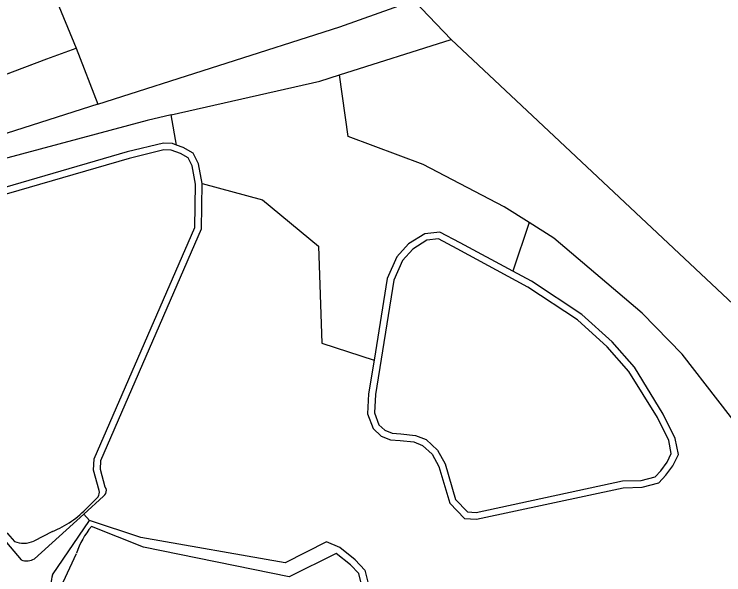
# Model space of a CAD drawing. Extents: x 136000 to 141000, y 400494 to 402006.
# Drawn here: x 140037.3 to 140142.7, y 401622.7 to 401706 of the extents above; entities that cross this region are included whole.
import ezdxf

# ---------------------------------------------------------------- set-up
doc = ezdxf.new("R2010")
doc.units = 0
for name, color, linetype in [('gg-afsc-erfafscheiding', 7, 'Continuous'), ('gg-afsc-hekwerk', 7, 'Continuous'), ('gg-knt-bronhoudergrens', 7, 'Continuous'), ('gg-knt-onverhard', 7, 'Continuous'), ('gg-kntw-bovenkant insteek waterloop', 7, 'Continuous'), ('gg-kntw-waterlijn', 7, 'Continuous'), ('gt-grn-vlakafsluiter', 7, 'Continuous')]:
    doc.layers.add(name, color=color, linetype=linetype)

msp = doc.modelspace()

# ---------------------------------------------------------------- linework, layer by layer
at = {"layer": 'gg-afsc-erfafscheiding'}
for points in [[(139993.95, 401762.69), (139995.2, 401761.93), (140031.29, 401737.78), (140046.48, 401700.98)], [(139968.44, 401670.92), (139970.83, 401672.07), (139973.9, 401673.55), (140042.13, 401699.4), (140046.48, 401700.98)]]:
    msp.add_lwpolyline(points, dxfattribs=at)
at = {"layer": 'gg-afsc-hekwerk'}
msp.add_line((139973.9, 401673.55), (140042.13, 401699.4), dxfattribs=at)
at = {"layer": 'gg-knt-bronhoudergrens'}
for p, q in [((140061.38, 401686.58), (140060.6, 401691.06)), ((140113.77, 401675.07), (140111.34, 401667.83)), ((140048.47, 401630.77), (140047.62, 401631.71))]:
    msp.add_line(p, q, dxfattribs=at)
for points in [[(140102.19, 401702.28), (140174.74, 401634.11), (140207.74, 401657.89), (140219.37, 401657.56), (140255.75, 401616.57), (140300.77, 401645.57), (140303.06, 401647.41)], [(140113.77, 401675.07), (140110.09, 401677.41), (140098.04, 401683.7), (140086.89, 401687.84), (140085.62, 401697.03)], [(140065.2, 401680.84), (140074.18, 401678.43), (140082.48, 401671.54), (140083, 401657.13), (140090.74, 401654.6)], [(140171.3, 401594.8), (140175.73, 401597.38), (140147.13, 401641.8), (140136.52, 401655.47), (140130.59, 401661.58), (140117.46, 401672.73), (140113.77, 401675.07)]]:
    msp.add_lwpolyline(points, dxfattribs=at)
at = {"layer": 'gg-knt-onverhard'}
for p in [(140096.63, 401708.06), (140085.62, 401697.03)]:
    msp.add_line(p, (140102.19, 401702.28), dxfattribs=at)
for points in [[(140049.7, 401692.64), (140085.66, 401704.14), (140096.63, 401708.06)], [(140060.6, 401691.06), (140082.67, 401696.1), (140085.62, 401697.03)], [(140049.7, 401692.64), (140013.92, 401681.19), (139989.43, 401673.27), (139978.71, 401668.03), (139976.66, 401667.38), (139975.83, 401667.44)], [(140060.6, 401691.06), (140057.04, 401690.25), (140014.85, 401678.94), (139990.51, 401670.75), (139980.92, 401666.78), (139980.34, 401665.84)]]:
    msp.add_lwpolyline(points, dxfattribs=at)
at = {"layer": 'gg-kntw-bovenkant insteek waterloop'}
for p, q in [((140047.62, 401631.71), (140050.55, 401634.37)), ((140040.29, 401625.07), (140047.62, 401631.71)), ((140042.98, 401622.68), (140048.47, 401630.77))]:
    msp.add_line(p, q, dxfattribs=at)
for points in [[(140061.38, 401686.58), (140060.81, 401686.79), (140059.44, 401686.86), (140054.08, 401685.56), (139997.95, 401669.23), (139996.06, 401668.24), (139994.8, 401667.24), (139993.53, 401665.21), (139993.52, 401663.51), (139993.93, 401661.8), (139995.35, 401659.19), (139996.95, 401657.79), (140015.77, 401644.44), (140028.54, 401634.07), (140035.57, 401628.11), (140038.33, 401624.91)], [(140065.2, 401680.84), (140064.67, 401683.79), (140063.85, 401685.39), (140062.39, 401686.21), (140061.38, 401686.58)], [(140050.93, 401635.53), (140050.79, 401635.71), (140050.08, 401638.36), (140050.15, 401639.68), (140065.11, 401674.1), (140065.2, 401680.84)], [(140111.34, 401667.83), (140103.53, 401672.05), (140100.53, 401673.64), (140098.26, 401673.4), (140095.83, 401671.89), (140094.12, 401669.97), (140092.7, 401666.76), (140090.74, 401654.6)], [(140130.56, 401635.71), (140133.03, 401636.36), (140134.09, 401637.49), (140135.13, 401638.89), (140135.95, 401640.59), (140135.49, 401642.96), (140133.71, 401646.56), (140129.42, 401653.53), (140126.09, 401657.3), (140121.59, 401661.38), (140114.11, 401666.33), (140111.34, 401667.83)], [(140090.74, 401654.6), (140089.93, 401649.6), (140089.77, 401646.61), (140090.6, 401644.42), (140091.78, 401643.31), (140093.19, 401642.77), (140094.62, 401642.66), (140096.67, 401642.43), (140097.95, 401641.92), (140099.35, 401640.6), (140100.35, 401638.8), (140101.97, 401633.35), (140104.15, 401631.07), (140105.98, 401630.94), (140127.76, 401635.63), (140130.56, 401635.71)], [(140089.37, 401623.35), (140087.94, 401624.91), (140085.63, 401626.72), (140083.68, 401627.58), (140077.52, 401624.44), (140056.07, 401628.22), (140048.47, 401630.77)], [(140089.37, 401623.35), (140090.54, 401618.59), (140097.96, 401592.03), (140098.71, 401590.8)]]:
    msp.add_lwpolyline(points, dxfattribs=at)
for centre, radius, start, end in [((140049.94, 401635.22), 1.04, 321.6209, 17.4004), ((140049.95, 401635.2), 1.03, 305.3782, 321.8678), ((140039.16, 401626.83), 2.09, 246.6764, 302.6228), ((140046.8, 401621.23), 4.08, 159.1826, 198.0735)]:
    msp.add_arc(centre, radius, start, end, dxfattribs=at)
at = {"layer": 'gg-kntw-waterlijn'}
for p, q in [((140048.2, 401632.72), (140049.75, 401634.27)), ((140042.96, 401629.13), (140040.19, 401627.7)), ((140044.53, 401621.6), (140046.55, 401625.87))]:
    msp.add_line(p, q, dxfattribs=at)
for points in [[(140049.88, 401635.23), (140049.08, 401638.25), (140049.16, 401639.91), (140064.11, 401674.32), (140064.2, 401680.76), (140063.72, 401683.47), (140063.1, 401684.66), (140061.96, 401685.3), (140060.61, 401685.8), (140059.53, 401685.86), (140054.34, 401684.59), (139998.32, 401668.3), (139996.61, 401667.4), (139995.55, 401666.56), (139994.53, 401664.92), (139994.52, 401663.63), (139994.88, 401662.16), (139996.15, 401659.83), (139997.57, 401658.57), (140016.37, 401645.24), (140029.18, 401634.84), (140036.28, 401628.83), (140037.3, 401627.64)], [(140130.41, 401636.71), (140132.5, 401637.26), (140133.32, 401638.13), (140134.27, 401639.41), (140134.9, 401640.72), (140134.54, 401642.64), (140132.83, 401646.08), (140128.61, 401652.93), (140125.38, 401656.6), (140120.97, 401660.59), (140113.59, 401665.47), (140103.06, 401671.17), (140100.33, 401672.61), (140098.59, 401672.43), (140096.48, 401671.12), (140094.97, 401669.42), (140093.66, 401666.48), (140090.93, 401649.49), (140090.78, 401646.76), (140091.46, 401644.99), (140092.33, 401644.17), (140093.41, 401643.75), (140094.71, 401643.66), (140096.91, 401643.41), (140098.49, 401642.78), (140100.15, 401641.22), (140101.28, 401639.19), (140102.86, 401633.87), (140104.61, 401632.04), (140105.91, 401631.94), (140127.64, 401636.63), (140130.41, 401636.71)], [(140097.72, 401590.5), (140097.03, 401591.63), (140089.57, 401618.34), (140088.46, 401622.86), (140087.26, 401624.17), (140085.11, 401625.86), (140078.11, 401622.36), (140056.47, 401626.8), (140048.74, 401629.85)]]:
    msp.add_lwpolyline(points, dxfattribs=at)
for centre, radius, start, end in [((140048.74, 401634.89), 1.19, 328.6745, 16.768), ((140037.43, 401642.79), 14.74, 292.043, 316.9098), ((140057.6, 401622.38), 11.59, 139.8559, 162.4396), ((140038.68, 401631.23), 3.85, 249.0333, 293.1105)]:
    msp.add_arc(centre, radius, start, end, dxfattribs=at)
at = {"layer": 'gt-grn-vlakafsluiter'}
msp.add_line((140046.48, 401700.98), (140049.7, 401692.64), dxfattribs=at)

doc.saveas('drawing.dxf')
